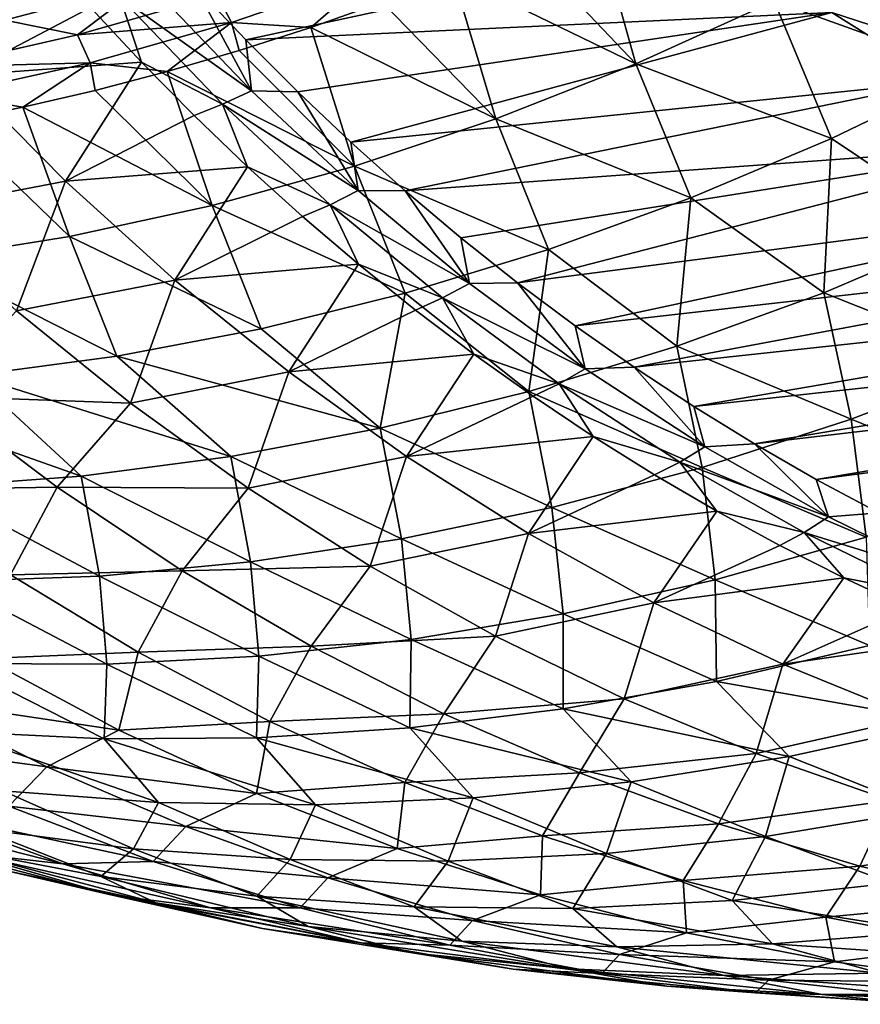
# Model space of a CAD drawing. Header units: metres. Extents: x -46 to 104, y -30 to 30.
# Tile 610 of 656: x 84.99 to 88.48, y -14.94 to -10.85. Entities that reach past the tile are written whole.
import ezdxf

# ---------------------------------------------------------------- set-up
doc = ezdxf.new("R2010")
doc.units = ezdxf.units.M
doc.layers.add('solid_26_000_502_XXX', color=7, linetype='CONTINUOUS')

msp = doc.modelspace()

# ---------------------------------------------------------------- linework, layer by layer
at = {"layer": 'solid_26_000_502_XXX'}
for points in [[(80.257477, -10.83981, 281.195129), (87.246086, -10.024281, 276.3685), (80.824493, -10.964354, 280.766296)], [(80.824493, -10.964354, 280.766296), (87.246086, -10.024281, 276.3685), (86.674568, -10.281649, 276.725983)], [(80.824493, -10.964354, 280.766296), (86.674568, -10.281649, 276.725983), (81.398865, -11.053946, 280.33905)], [(81.398865, -11.053946, 280.33905), (86.674568, -10.281649, 276.725983), (86.096451, -10.505717, 277.094696)], [(87.547546, -11.033268, 277.495148), (87.0812, -10.541941, 276.918152), (87.372818, -10.411702, 276.735504)], [(88.122704, -10.772085, 277.135803), (87.547546, -11.033268, 277.495148), (87.372818, -10.411702, 276.735504)], [(81.398865, -11.053946, 280.33905), (86.096451, -10.505717, 277.094696), (81.979416, -11.108403, 279.914246)], [(81.979416, -11.108403, 279.914246), (86.096451, -10.505717, 277.094696), (85.512703, -10.696095, 277.473999)], [(87.921265, -10.502653, 298.182159), (85.71524, -10.709065, 299.715698), (85.926186, -10.932795, 299.521515)], [(88.362633, -10.819774, 297.805359), (87.921265, -10.502653, 298.182159), (85.926186, -10.932795, 299.521515)], [(88.938461, -11.064713, 277.522278), (88.122704, -10.772085, 277.135803), (88.68985, -10.479208, 276.788361)], [(87.547546, -11.033268, 277.495148), (86.787788, -10.66372, 277.103699), (87.0812, -10.541941, 276.918152)], [(85.073624, -10.564408, 299.66861), (84.328194, -10.615753, 299.203033), (84.742477, -11.082176, 298.816437)], [(85.280807, -10.799083, 299.474976), (85.073624, -10.564408, 299.66861), (84.742477, -11.082176, 298.816437)], [(86.451958, -10.660637, 277.159332), (85.867622, -10.861542, 277.536987), (85.807556, -10.746275, 277.424225)], [(86.451958, -10.660637, 277.159332), (86.196304, -10.881604, 277.483154), (85.867622, -10.861542, 277.536987)], [(86.451958, -10.660637, 277.159332), (86.492767, -10.776964, 277.292053), (86.196304, -10.881604, 277.483154)], [(86.965698, -11.26216, 277.86557), (86.492767, -10.776964, 277.292053), (86.787788, -10.66372, 277.103699)], [(87.547546, -11.033268, 277.495148), (86.965698, -11.26216, 277.86557), (86.787788, -10.66372, 277.103699)], [(81.979416, -11.108403, 279.914246), (85.512703, -10.696095, 277.473999), (82.56498, -11.127618, 279.492737)], [(82.56498, -11.127618, 279.492737), (85.512703, -10.696095, 277.473999), (84.925217, -10.852174, 277.86264)], [(85.227287, -10.912931, 277.805664), (84.925217, -10.852174, 277.86264), (85.512703, -10.696095, 277.473999)], [(85.807556, -10.746275, 277.424225), (85.227287, -10.912931, 277.805664), (85.512703, -10.696095, 277.473999)], [(85.950378, -11.144869, 299.292664), (85.526779, -10.701483, 299.681396), (85.402939, -10.755027, 299.581177)], [(85.71524, -10.709065, 299.715698), (85.526779, -10.701483, 299.681396), (85.950378, -11.144869, 299.292664)], [(85.926186, -10.932795, 299.521515), (85.71524, -10.709065, 299.715698), (85.950378, -11.144869, 299.292664)], [(88.845474, -10.976807, 297.423431), (88.395088, -10.691538, 297.800446), (88.362633, -10.819774, 297.805359)], [(88.867516, -10.847036, 297.41272), (88.395088, -10.691538, 297.800446), (88.845474, -10.976807, 297.423431)], [(85.867622, -10.861542, 277.536987), (85.227287, -10.912931, 277.805664), (85.807556, -10.746275, 277.424225)], [(85.402939, -10.755027, 299.581177), (85.280807, -10.799083, 299.474976), (85.49337, -11.02679, 299.27887)], [(85.830116, -11.201023, 299.189362), (85.402939, -10.755027, 299.581177), (85.49337, -11.02679, 299.27887)], [(85.950378, -11.144869, 299.292664), (85.402939, -10.755027, 299.581177), (85.830116, -11.201023, 299.189362)], [(85.49337, -11.02679, 299.27887), (85.280807, -10.799083, 299.474976), (84.742477, -11.082176, 298.816437)], [(86.965698, -11.26216, 277.86557), (86.196304, -10.881604, 277.483154), (86.492767, -10.776964, 277.292053)], [(88.360886, -11.343623, 277.879883), (87.547546, -11.033268, 277.495148), (88.122704, -10.772085, 277.135803)], [(88.938461, -11.064713, 277.522278), (88.360886, -11.343623, 277.879883), (88.122704, -10.772085, 277.135803)], [(88.362633, -10.819774, 297.805359), (85.926186, -10.932795, 299.521515), (86.142311, -11.149426, 299.325043)], [(88.362633, -10.819774, 297.805359), (86.142311, -11.149426, 299.325043), (86.363426, -11.358782, 299.126404)], [(88.819572, -11.107097, 297.423279), (88.362633, -10.819774, 297.805359), (86.363426, -11.358782, 299.126404)], [(88.845474, -10.976807, 297.423431), (88.362633, -10.819774, 297.805359), (88.819572, -11.107097, 297.423279)], [(85.227287, -10.912931, 277.805664), (84.644104, -11.04601, 278.19574), (84.925217, -10.852174, 277.86264)], [(85.867622, -10.861542, 277.536987), (85.278976, -11.028499, 277.924347), (85.227287, -10.912931, 277.805664)], [(85.867622, -10.861542, 277.536987), (85.599808, -11.064816, 277.872925), (85.278976, -11.028499, 277.924347)], [(85.867622, -10.861542, 277.536987), (85.89859, -10.977574, 277.676788), (85.599808, -11.064816, 277.872925)], [(85.867622, -10.861542, 277.536987), (86.196304, -10.881604, 277.483154), (85.89859, -10.977574, 277.676788)], [(86.378487, -11.458236, 278.246216), (85.89859, -10.977574, 277.676788), (86.196304, -10.881604, 277.483154)], [(86.965698, -11.26216, 277.86557), (86.378487, -11.458236, 278.246216), (86.196304, -10.881604, 277.483154)], [(85.278976, -11.028499, 277.924347), (84.644104, -11.04601, 278.19574), (85.227287, -10.912931, 277.805664)], [(86.142311, -11.149426, 299.325043), (85.926186, -10.932795, 299.521515), (85.950378, -11.144869, 299.292664)], [(86.378487, -11.458236, 278.246216), (85.599808, -11.064816, 277.872925), (85.89859, -10.977574, 277.676788)], [(85.278976, -11.028499, 277.924347), (84.687431, -11.161106, 278.320496), (84.644104, -11.04601, 278.19574)], [(85.278976, -11.028499, 277.924347), (84.999763, -11.212908, 278.272095), (84.687431, -11.161106, 278.320496)], [(85.49337, -11.02679, 299.27887), (84.742477, -11.082176, 298.816437), (85.177345, -11.52123, 298.420471)], [(85.278976, -11.028499, 277.924347), (85.300133, -11.143277, 278.071411), (84.999763, -11.212908, 278.272095)], [(85.711174, -11.247389, 299.080444), (85.49337, -11.02679, 299.27887), (85.177345, -11.52123, 298.420471)], [(85.278976, -11.028499, 277.924347), (85.599808, -11.064816, 277.872925), (85.300133, -11.143277, 278.071411)], [(85.830116, -11.201023, 299.189362), (85.49337, -11.02679, 299.27887), (85.711174, -11.247389, 299.080444)], [(87.776001, -11.590528, 278.248962), (86.965698, -11.26216, 277.86557), (87.547546, -11.033268, 277.495148)], [(88.360886, -11.343623, 277.879883), (87.776001, -11.590528, 278.248962), (87.547546, -11.033268, 277.495148)], [(85.177345, -11.52123, 298.420471), (84.742477, -11.082176, 298.816437), (84.518303, -11.647192, 297.84079)], [(85.78727, -11.621047, 278.63623), (85.300133, -11.143277, 278.071411), (85.599808, -11.064816, 277.872925)], [(86.378487, -11.458236, 278.246216), (85.78727, -11.621047, 278.63623), (85.599808, -11.064816, 277.872925)], [(88.932892, -11.727416, 278.439423), (88.360886, -11.343623, 277.879883), (88.938461, -11.064713, 277.522278)], [(88.819572, -11.107097, 297.423279), (86.363426, -11.358782, 299.126404), (86.589523, -11.560854, 298.925659)], [(89.290878, -11.363861, 297.036896), (88.819572, -11.107097, 297.423279), (86.589523, -11.560854, 298.925659)], [(84.687431, -11.161106, 278.320496), (84.999763, -11.212908, 278.272095), (84.698883, -11.273664, 278.474915)], [(85.78727, -11.621047, 278.63623), (84.999763, -11.212908, 278.272095), (85.300133, -11.143277, 278.071411)], [(86.394127, -11.559803, 298.895081), (85.950378, -11.144869, 299.292664), (85.830116, -11.201023, 299.189362)], [(86.142311, -11.149426, 299.325043), (85.950378, -11.144869, 299.292664), (86.394127, -11.559803, 298.895081)], [(86.363426, -11.358782, 299.126404), (86.142311, -11.149426, 299.325043), (86.394127, -11.559803, 298.895081)], [(85.830116, -11.201023, 299.189362), (85.711174, -11.247389, 299.080444), (85.93409, -11.460744, 298.879761)], [(86.277611, -11.618292, 298.788635), (85.830116, -11.201023, 299.189362), (85.93409, -11.460744, 298.879761)], [(86.394127, -11.559803, 298.895081), (85.830116, -11.201023, 299.189362), (86.277611, -11.618292, 298.788635)], [(85.19339, -11.750218, 279.034698), (84.698883, -11.273664, 278.474915), (84.999763, -11.212908, 278.272095)], [(85.78727, -11.621047, 278.63623), (85.19339, -11.750218, 279.034698), (84.999763, -11.212908, 278.272095)], [(85.93409, -11.460744, 298.879761), (85.711174, -11.247389, 299.080444), (85.177345, -11.52123, 298.420471)], [(85.19339, -11.750218, 279.034698), (84.598221, -11.845456, 279.440704), (84.698883, -11.273664, 278.474915)], [(87.18512, -11.804874, 278.628662), (86.378487, -11.458236, 278.246216), (86.965698, -11.26216, 277.86557)], [(87.776001, -11.590528, 278.248962), (87.18512, -11.804874, 278.628662), (86.965698, -11.26216, 277.86557)], [(86.589523, -11.560854, 298.925659), (86.363426, -11.358782, 299.126404), (86.394127, -11.559803, 298.895081)], [(89.290878, -11.363861, 297.036896), (86.589523, -11.560854, 298.925659), (86.820442, -11.755476, 298.722931)], [(89.290878, -11.363861, 297.036896), (86.820442, -11.755476, 298.722931), (87.056137, -11.942615, 298.51825)], [(89.775307, -11.589385, 296.647278), (89.290878, -11.363861, 297.036896), (87.056137, -11.942615, 298.51825)], [(88.328926, -11.983985, 278.820221), (87.776001, -11.590528, 278.248962), (88.360886, -11.343623, 277.879883)], [(88.932892, -11.727416, 278.439423), (88.328926, -11.983985, 278.820221), (88.360886, -11.343623, 277.879883)], [(85.93409, -11.460744, 298.879761), (85.177345, -11.52123, 298.420471), (85.631767, -11.931886, 298.016113)], [(86.16198, -11.666724, 298.676941), (85.93409, -11.460744, 298.879761), (85.631767, -11.931886, 298.016113)], [(86.589561, -11.986182, 279.018158), (85.78727, -11.621047, 278.63623), (86.378487, -11.458236, 278.246216)], [(86.277611, -11.618292, 298.788635), (85.93409, -11.460744, 298.879761), (86.16198, -11.666724, 298.676941)], [(87.18512, -11.804874, 278.628662), (86.589561, -11.986182, 279.018158), (86.378487, -11.458236, 278.246216)], [(85.177345, -11.52123, 298.420471), (84.518303, -11.647192, 297.84079), (84.973312, -12.059444, 297.435699)], [(85.631767, -11.931886, 298.016113), (85.177345, -11.52123, 298.420471), (84.973312, -12.059444, 297.435699)], [(86.856941, -11.945269, 298.489624), (86.394127, -11.559803, 298.895081), (86.277611, -11.618292, 298.788635)], [(86.589523, -11.560854, 298.925659), (86.394127, -11.559803, 298.895081), (86.856941, -11.945269, 298.489624)], [(86.820442, -11.755476, 298.722931), (86.589523, -11.560854, 298.925659), (86.856941, -11.945269, 298.489624)], [(86.277611, -11.618292, 298.788635), (86.16198, -11.666724, 298.676941), (86.394707, -11.865202, 298.472168)], [(86.744308, -12.005808, 298.380035), (86.277611, -11.618292, 298.788635), (86.394707, -11.865202, 298.472168)], [(86.856941, -11.945269, 298.489624), (86.277611, -11.618292, 298.788635), (86.744308, -12.005808, 298.380035)], [(89.775307, -11.589385, 296.647278), (87.056137, -11.942615, 298.51825), (87.296127, -12.12189, 298.312042)], [(87.71862, -12.206456, 279.212219), (87.18512, -11.804874, 278.628662), (87.776001, -11.590528, 278.248962)], [(90.271568, -11.783073, 296.255432), (89.775307, -11.589385, 296.647278), (87.296127, -12.12189, 298.312042)], [(88.328926, -11.983985, 278.820221), (87.71862, -12.206456, 279.212219), (87.776001, -11.590528, 278.248962)], [(85.990669, -12.134043, 279.416565), (85.19339, -11.750218, 279.034698), (85.78727, -11.621047, 278.63623)], [(86.589561, -11.986182, 279.018158), (85.990669, -12.134043, 279.416565), (85.78727, -11.621047, 278.63623)], [(86.394707, -11.865202, 298.472168), (86.16198, -11.666724, 298.676941), (85.631767, -11.931886, 298.016113)], [(89.056831, -12.273489, 279.30188), (88.328926, -11.983985, 278.820221), (88.932892, -11.727416, 278.439423)], [(85.389778, -12.248126, 279.822968), (84.598221, -11.845456, 279.440704), (85.19339, -11.750218, 279.034698)], [(85.990669, -12.134043, 279.416565), (85.389778, -12.248126, 279.822968), (85.19339, -11.750218, 279.034698)], [(87.056137, -11.942615, 298.51825), (86.820442, -11.755476, 298.722931), (86.856941, -11.945269, 298.489624)], [(90.271568, -11.783073, 296.255432), (87.296127, -12.12189, 298.312042), (87.540443, -12.293326, 298.104279)], [(90.778343, -11.944412, 295.862396), (90.271568, -11.783073, 296.255432), (87.540443, -12.293326, 298.104279)], [(87.103386, -12.394318, 279.614441), (86.589561, -11.986182, 279.018158), (87.18512, -11.804874, 278.628662)], [(87.71862, -12.206456, 279.212219), (87.103386, -12.394318, 279.614441), (87.18512, -11.804874, 278.628662)], [(85.389778, -12.248126, 279.822968), (84.788231, -12.328176, 280.236511), (84.598221, -11.845456, 279.440704)], [(86.394707, -11.865202, 298.472168), (85.631767, -11.931886, 298.016113), (86.104698, -12.313185, 297.604279)], [(86.632118, -12.056055, 298.265533), (86.394707, -11.865202, 298.472168), (86.104698, -12.313185, 297.604279)], [(86.744308, -12.005808, 298.380035), (86.394707, -11.865202, 298.472168), (86.632118, -12.056055, 298.265533)], [(85.631767, -11.931886, 298.016113), (84.973312, -12.059444, 297.435699), (85.446548, -12.442857, 297.023254)], [(86.104698, -12.313185, 297.604279), (85.631767, -11.931886, 298.016113), (85.446548, -12.442857, 297.023254)], [(87.337692, -12.300319, 298.077362), (86.856941, -11.945269, 298.489624), (86.744308, -12.005808, 298.380035)], [(87.056137, -11.942615, 298.51825), (86.856941, -11.945269, 298.489624), (87.337692, -12.300319, 298.077362)], [(87.296127, -12.12189, 298.312042), (87.056137, -11.942615, 298.51825), (87.337692, -12.300319, 298.077362)], [(90.778343, -11.944412, 295.862396), (87.540443, -12.293326, 298.104279), (87.788864, -12.45678, 297.895142)], [(91.294304, -12.072973, 295.469177), (90.778343, -11.944412, 295.862396), (87.788864, -12.45678, 297.895142)], [(86.484642, -12.547135, 280.026062), (85.990669, -12.134043, 279.416565), (86.589561, -11.986182, 279.018158)], [(87.103386, -12.394318, 279.614441), (86.484642, -12.547135, 280.026062), (86.589561, -11.986182, 279.018158)], [(88.442589, -12.50924, 279.694061), (87.71862, -12.206456, 279.212219), (88.328926, -11.983985, 278.820221)], [(89.056831, -12.273489, 279.30188), (88.442589, -12.50924, 279.694061), (88.328926, -11.983985, 278.820221)], [(86.744308, -12.005808, 298.380035), (86.632118, -12.056055, 298.265533), (86.874069, -12.239165, 298.05719)], [(87.229057, -12.362617, 297.964569), (86.744308, -12.005808, 298.380035), (86.874069, -12.239165, 298.05719)], [(87.337692, -12.300319, 298.077362), (86.744308, -12.005808, 298.380035), (87.229057, -12.362617, 297.964569)], [(85.446548, -12.442857, 297.023254), (84.973312, -12.059444, 297.435699), (84.639267, -12.41391, 296.562561)], [(86.874069, -12.239165, 298.05719), (86.632118, -12.056055, 298.265533), (86.104698, -12.313185, 297.604279)], [(91.294304, -12.072973, 295.469177), (87.788864, -12.45678, 297.895142), (88.041389, -12.612253, 297.684631)], [(91.818069, -12.168416, 295.076904), (91.294304, -12.072973, 295.469177), (88.041389, -12.612253, 297.684631)], [(86.484642, -12.547135, 280.026062), (85.389778, -12.248126, 279.822968), (85.990669, -12.134043, 279.416565)], [(87.540443, -12.293326, 298.104279), (87.296127, -12.12189, 298.312042), (87.337692, -12.300319, 298.077362)], [(91.818069, -12.168416, 295.076904), (88.041389, -12.612253, 297.684631), (88.297821, -12.759605, 297.4729)], [(92.348251, -12.230488, 294.686523), (91.818069, -12.168416, 295.076904), (88.297821, -12.759605, 297.4729)], [(87.822937, -12.710426, 280.096863), (87.103386, -12.394318, 279.614441), (87.71862, -12.206456, 279.212219)], [(88.442589, -12.50924, 279.694061), (87.822937, -12.710426, 280.096863), (87.71862, -12.206456, 279.212219)], [(92.348251, -12.230488, 294.686523), (88.297821, -12.759605, 297.4729), (88.558136, -12.898827, 297.26001)], [(85.863808, -12.664557, 280.446045), (84.788231, -12.328176, 280.236511), (85.389778, -12.248126, 279.822968)], [(86.484642, -12.547135, 280.026062), (85.863808, -12.664557, 280.446045), (85.389778, -12.248126, 279.822968)], [(86.874069, -12.239165, 298.05719), (86.104698, -12.313185, 297.604279), (86.595016, -12.664234, 297.185944)], [(87.120422, -12.414419, 297.847229), (86.874069, -12.239165, 298.05719), (86.595016, -12.664234, 297.185944)], [(87.229057, -12.362617, 297.964569), (86.874069, -12.239165, 298.05719), (87.120422, -12.414419, 297.847229)], [(89.129303, -12.78808, 280.220337), (88.442589, -12.50924, 279.694061), (89.056831, -12.273489, 279.30188)], [(86.104698, -12.313185, 297.604279), (85.446548, -12.442857, 297.023254), (85.936943, -12.796568, 296.60434)], [(86.595016, -12.664234, 297.185944), (86.104698, -12.313185, 297.604279), (85.936943, -12.796568, 296.60434)], [(87.835182, -12.624082, 297.65921), (87.337692, -12.300319, 298.077362), (87.229057, -12.362617, 297.964569)], [(87.540443, -12.293326, 298.104279), (87.337692, -12.300319, 298.077362), (87.835182, -12.624082, 297.65921)], [(87.788864, -12.45678, 297.895142), (87.540443, -12.293326, 298.104279), (87.835182, -12.624082, 297.65921)], [(85.242332, -12.746311, 280.873474), (84.187393, -12.374013, 280.656219), (84.788231, -12.328176, 280.236511)], [(85.863808, -12.664557, 280.446045), (85.242332, -12.746311, 280.873474), (84.788231, -12.328176, 280.236511)], [(85.242332, -12.746311, 280.873474), (84.621635, -12.792211, 281.307312), (84.187393, -12.374013, 280.656219)], [(87.199295, -12.876591, 280.509338), (86.484642, -12.547135, 280.026062), (87.103386, -12.394318, 279.614441)], [(87.822937, -12.710426, 280.096863), (87.199295, -12.876591, 280.509338), (87.103386, -12.394318, 279.614441)], [(87.229057, -12.362617, 297.964569), (87.120422, -12.414419, 297.847229), (87.37101, -12.581711, 297.635773)], [(87.730675, -12.68784, 297.543213), (87.229057, -12.362617, 297.964569), (87.37101, -12.581711, 297.635773)], [(87.835182, -12.624082, 297.65921), (87.229057, -12.362617, 297.964569), (87.730675, -12.68784, 297.543213)], [(85.141846, -12.792497, 296.130096), (84.639267, -12.41391, 296.562561), (84.432053, -12.803416, 295.577148)], [(85.446548, -12.442857, 297.023254), (84.639267, -12.41391, 296.562561), (85.141846, -12.792497, 296.130096)], [(87.37101, -12.581711, 297.635773), (87.120422, -12.414419, 297.847229), (86.595016, -12.664234, 297.185944)], [(85.936943, -12.796568, 296.60434), (85.446548, -12.442857, 297.023254), (85.141846, -12.792497, 296.130096)], [(88.041389, -12.612253, 297.684631), (87.788864, -12.45678, 297.895142), (87.835182, -12.624082, 297.65921)], [(88.505539, -13.000163, 280.623962), (87.822937, -12.710426, 280.096863), (88.442589, -12.50924, 279.694061)], [(89.129303, -12.78808, 280.220337), (88.505539, -13.000163, 280.623962), (88.442589, -12.50924, 279.694061)], [(86.573074, -13.007353, 280.930573), (85.863808, -12.664557, 280.446045), (86.484642, -12.547135, 280.026062)], [(87.199295, -12.876591, 280.509338), (86.573074, -13.007353, 280.930573), (86.484642, -12.547135, 280.026062)], [(87.37101, -12.581711, 297.635773), (86.595016, -12.664234, 297.185944), (87.101578, -12.984213, 296.762085)], [(87.625687, -12.740934, 297.423004), (87.37101, -12.581711, 297.635773), (87.101578, -12.984213, 296.762085)], [(87.730675, -12.68784, 297.543213), (87.37101, -12.581711, 297.635773), (87.625687, -12.740934, 297.423004)], [(88.348213, -12.915764, 297.236267), (87.835182, -12.624082, 297.65921), (87.730675, -12.68784, 297.543213)], [(88.041389, -12.612253, 297.684631), (87.835182, -12.624082, 297.65921), (88.348213, -12.915764, 297.236267)], [(88.297821, -12.759605, 297.4729), (88.041389, -12.612253, 297.684631), (88.348213, -12.915764, 297.236267)], [(85.945702, -13.102416, 281.359619), (85.242332, -12.746311, 280.873474), (85.863808, -12.664557, 280.446045)], [(86.573074, -13.007353, 280.930573), (85.945702, -13.102416, 281.359619), (85.863808, -12.664557, 280.446045)], [(86.595016, -12.664234, 297.185944), (85.936943, -12.796568, 296.60434), (86.44339, -13.11978, 296.179932)], [(87.101578, -12.984213, 296.762085), (86.595016, -12.664234, 297.185944), (86.44339, -13.11978, 296.179932)], [(87.877388, -13.17719, 281.037567), (87.199295, -12.876591, 280.509338), (87.822937, -12.710426, 280.096863)], [(87.730675, -12.68784, 297.543213), (87.625687, -12.740934, 297.423004), (87.884293, -12.891994, 297.209015)], [(88.247917, -12.980679, 297.117035), (87.730675, -12.68784, 297.543213), (87.884293, -12.891994, 297.209015)], [(88.348213, -12.915764, 297.236267), (87.730675, -12.68784, 297.543213), (88.247917, -12.980679, 297.117035)], [(88.505539, -13.000163, 280.623962), (87.877388, -13.17719, 281.037567), (87.822937, -12.710426, 280.096863)], [(85.318619, -13.161564, 281.795441), (84.621635, -12.792211, 281.307312), (85.242332, -12.746311, 280.873474)], [(85.945702, -13.102416, 281.359619), (85.318619, -13.161564, 281.795441), (85.242332, -12.746311, 280.873474)], [(87.884293, -12.891994, 297.209015), (87.625687, -12.740934, 297.423004), (87.101578, -12.984213, 296.762085)], [(88.558136, -12.898827, 297.26001), (88.297821, -12.759605, 297.4729), (88.348213, -12.915764, 297.236267)], [(85.141846, -12.792497, 296.130096), (84.432053, -12.803416, 295.577148), (84.947777, -13.156258, 295.14035)], [(85.318619, -13.161564, 281.795441), (84.693237, -13.184661, 282.237091), (84.621635, -12.792211, 281.307312)], [(85.661827, -13.139123, 295.691467), (85.141846, -12.792497, 296.130096), (84.947777, -13.156258, 295.14035)], [(85.936943, -12.796568, 296.60434), (85.141846, -12.792497, 296.130096), (85.661827, -13.139123, 295.691467)], [(86.44339, -13.11978, 296.179932), (85.936943, -12.796568, 296.60434), (85.661827, -13.139123, 295.691467)], [(87.246277, -13.318763, 281.460205), (86.573074, -13.007353, 280.930573), (87.199295, -12.876591, 280.509338)], [(87.877388, -13.17719, 281.037567), (87.246277, -13.318763, 281.460205), (87.199295, -12.876591, 280.509338)], [(87.884293, -12.891994, 297.209015), (87.101578, -12.984213, 296.762085), (87.623207, -13.272372, 296.333679)], [(88.146675, -13.034794, 296.993958), (87.884293, -12.891994, 297.209015), (87.623207, -13.272372, 296.333679)], [(88.247917, -12.980679, 297.117035), (87.884293, -12.891994, 297.209015), (88.146675, -13.034794, 296.993958)], [(88.875504, -13.174649, 296.80954), (88.348213, -12.915764, 297.236267), (88.247917, -12.980679, 297.117035)], [(88.558136, -12.898827, 297.26001), (88.348213, -12.915764, 297.236267), (88.875504, -13.174649, 296.80954)], [(86.613617, -13.424562, 281.8909), (85.945702, -13.102416, 281.359619), (86.573074, -13.007353, 280.930573)], [(87.101578, -12.984213, 296.762085), (86.44339, -13.11978, 296.179932), (86.96476, -13.411765, 295.750977)], [(87.246277, -13.318763, 281.460205), (86.613617, -13.424562, 281.8909), (86.573074, -13.007353, 280.930573)], [(87.623207, -13.272372, 296.333679), (87.101578, -12.984213, 296.762085), (86.96476, -13.411765, 295.750977)], [(88.519051, -13.449441, 281.6073), (87.877388, -13.17719, 281.037567), (88.505539, -13.000163, 280.623962)], [(88.247917, -12.980679, 297.117035), (88.146675, -13.034794, 296.993958), (88.412659, -13.169249, 296.777954)], [(88.779526, -13.240411, 296.687073), (88.247917, -12.980679, 297.117035), (88.412659, -13.169249, 296.777954)], [(88.875504, -13.174649, 296.80954), (88.247917, -12.980679, 297.117035), (88.779526, -13.240411, 296.687073)], [(88.412659, -13.169249, 296.777954), (88.146675, -13.034794, 296.993958), (87.623207, -13.272372, 296.333679)], [(85.980843, -13.494348, 282.328735), (85.318619, -13.161564, 281.795441), (85.945702, -13.102416, 281.359619)], [(86.44339, -13.11978, 296.179932), (85.661827, -13.139123, 295.691467), (86.197998, -13.452978, 295.247681)], [(86.613617, -13.424562, 281.8909), (85.980843, -13.494348, 282.328735), (85.945702, -13.102416, 281.359619)], [(86.96476, -13.411765, 295.750977), (86.44339, -13.11978, 296.179932), (86.197998, -13.452978, 295.247681)], [(85.34938, -13.527964, 282.772705), (84.693237, -13.184661, 282.237091), (85.318619, -13.161564, 281.795441)], [(85.47966, -13.477101, 294.698242), (84.947777, -13.156258, 295.14035), (84.841225, -13.503615, 294.078461)], [(85.661827, -13.139123, 295.691467), (84.947777, -13.156258, 295.14035), (85.47966, -13.477101, 294.698242)], [(85.980843, -13.494348, 282.328735), (85.34938, -13.527964, 282.772705), (85.318619, -13.161564, 281.795441)], [(86.197998, -13.452978, 295.247681), (85.661827, -13.139123, 295.691467), (85.47966, -13.477101, 294.698242)], [(88.412659, -13.169249, 296.777954), (87.623207, -13.272372, 296.333679), (88.158676, -13.52804, 295.901764)], [(88.682091, -13.295273, 296.561127), (88.412659, -13.169249, 296.777954), (88.158676, -13.52804, 295.901764)], [(88.779526, -13.240411, 296.687073), (88.412659, -13.169249, 296.777954), (88.682091, -13.295273, 296.561127)], [(85.34938, -13.527964, 282.772705), (84.720657, -13.525332, 283.221771), (84.693237, -13.184661, 282.237091)], [(87.883537, -13.599437, 282.031403), (87.246277, -13.318763, 281.460205), (87.877388, -13.17719, 281.037567)], [(88.519051, -13.449441, 281.6073), (87.883537, -13.599437, 282.031403), (87.877388, -13.17719, 281.037567)], [(87.623207, -13.272372, 296.333679), (86.96476, -13.411765, 295.750977), (87.49987, -13.671867, 295.31842)], [(88.158676, -13.52804, 295.901764), (87.623207, -13.272372, 296.333679), (87.49987, -13.671867, 295.31842)], [(88.954803, -13.412791, 296.343628), (88.682091, -13.295273, 296.561127), (88.158676, -13.52804, 295.901764)], [(87.246178, -13.713551, 282.463837), (86.613617, -13.424562, 281.8909), (87.246277, -13.318763, 281.460205)], [(87.883537, -13.599437, 282.031403), (87.246178, -13.713551, 282.463837), (87.246277, -13.318763, 281.460205)], [(86.96476, -13.411765, 295.750977), (86.197998, -13.452978, 295.247681), (86.749107, -13.73333, 294.799774)], [(87.49987, -13.671867, 295.31842), (86.96476, -13.411765, 295.750977), (86.749107, -13.73333, 294.799774)], [(88.954803, -13.412791, 296.343628), (88.158676, -13.52804, 295.901764), (88.706734, -13.750616, 295.467316)], [(86.197998, -13.452978, 295.247681), (85.47966, -13.477101, 294.698242), (86.026482, -13.765223, 294.251892)], [(86.608406, -13.791525, 282.903625), (85.980843, -13.494348, 282.328735), (86.613617, -13.424562, 281.8909)], [(86.749107, -13.73333, 294.799774), (86.197998, -13.452978, 295.247681), (86.026482, -13.765223, 294.251892)], [(87.246178, -13.713551, 282.463837), (86.608406, -13.791525, 282.903625), (86.613617, -13.424562, 281.8909)], [(88.840294, -13.768165, 282.405518), (87.883537, -13.599437, 282.031403), (88.519051, -13.449441, 281.6073)], [(85.47966, -13.477101, 294.698242), (84.841225, -13.503615, 294.078461), (85.398857, -13.80154, 293.622467)], [(85.971649, -13.833185, 283.349762), (85.34938, -13.527964, 282.772705), (85.980843, -13.494348, 282.328735)], [(86.026482, -13.765223, 294.251892), (85.47966, -13.477101, 294.698242), (85.398857, -13.80154, 293.622467)], [(86.608406, -13.791525, 282.903625), (85.971649, -13.833185, 283.349762), (85.980843, -13.494348, 282.328735)], [(85.398857, -13.80154, 293.622467), (84.841225, -13.503615, 294.078461), (84.534485, -13.672755, 293.183441)], [(85.337334, -13.838439, 283.80127), (84.706886, -13.807274, 284.257141), (84.720657, -13.525332, 283.221771)], [(85.337334, -13.838439, 283.80127), (84.720657, -13.525332, 283.221771), (85.34938, -13.527964, 282.772705)], [(85.971649, -13.833185, 283.349762), (85.337334, -13.838439, 283.80127), (85.34938, -13.527964, 282.772705)], [(88.158676, -13.52804, 295.901764), (87.49987, -13.671867, 295.31842), (88.047516, -13.899501, 294.883301)], [(88.706734, -13.750616, 295.467316), (88.158676, -13.52804, 295.901764), (88.047516, -13.899501, 294.883301)], [(88.184891, -13.911142, 282.845184), (87.246178, -13.713551, 282.463837), (87.883537, -13.599437, 282.031403)], [(88.840294, -13.768165, 282.405518), (88.184891, -13.911142, 282.845184), (87.883537, -13.599437, 282.031403)], [(85.09922, -13.954798, 292.725494), (84.534485, -13.672755, 293.183441), (84.353867, -13.853094, 292.187592)], [(85.398857, -13.80154, 293.622467), (84.534485, -13.672755, 293.183441), (85.09922, -13.954798, 292.725494)], [(87.49987, -13.671867, 295.31842), (86.749107, -13.73333, 294.799774), (87.313866, -13.979521, 294.348816)], [(88.047516, -13.899501, 294.883301), (87.49987, -13.671867, 295.31842), (87.313866, -13.979521, 294.348816)], [(86.749107, -13.73333, 294.799774), (86.026482, -13.765223, 294.251892), (86.587029, -14.019971, 293.802246)], [(87.313866, -13.979521, 294.348816), (86.749107, -13.73333, 294.799774), (86.587029, -14.019971, 293.802246)], [(87.528023, -14.016262, 283.293304), (86.608406, -13.791525, 282.903625), (87.246178, -13.713551, 282.463837)], [(88.184891, -13.911142, 282.845184), (87.528023, -14.016262, 283.293304), (87.246178, -13.713551, 282.463837)], [(86.026482, -13.765223, 294.251892), (85.398857, -13.80154, 293.622467), (85.970757, -14.065099, 293.163025)], [(86.587029, -14.019971, 293.802246), (86.026482, -13.765223, 294.251892), (85.970757, -14.065099, 293.163025)], [(88.706734, -13.750616, 295.467316), (88.047516, -13.899501, 294.883301), (88.606468, -14.094151, 294.446533)], [(88.747482, -14.134533, 283.496307), (88.184891, -13.911142, 282.845184), (88.840294, -13.768165, 282.405518)], [(85.564079, -14.102446, 284.677582), (84.706886, -13.807274, 284.257141), (85.337334, -13.838439, 283.80127)], [(85.564079, -14.102446, 284.677582), (84.916756, -14.054559, 285.148773), (84.706886, -13.807274, 284.257141)], [(85.970757, -14.065099, 293.163025), (85.398857, -13.80154, 293.622467), (85.09922, -13.954798, 292.725494)], [(86.871246, -14.083275, 283.748779), (85.971649, -13.833185, 283.349762), (86.608406, -13.791525, 282.903625)], [(87.528023, -14.016262, 283.293304), (86.871246, -14.083275, 283.748779), (86.608406, -13.791525, 282.903625)], [(85.09922, -13.954798, 292.725494), (84.353867, -13.853094, 292.187592), (84.940933, -14.118073, 291.717041)], [(86.21608, -14.112025, 284.210571), (85.337334, -13.838439, 283.80127), (85.971649, -13.833185, 283.349762)], [(86.21608, -14.112025, 284.210571), (85.564079, -14.102446, 284.677582), (85.337334, -13.838439, 283.80127)], [(86.871246, -14.083275, 283.748779), (86.21608, -14.112025, 284.210571), (85.971649, -13.833185, 283.349762)], [(88.047516, -13.899501, 294.883301), (87.313866, -13.979521, 294.348816), (87.890945, -14.190976, 293.895844)], [(88.606468, -14.094151, 294.446533), (88.047516, -13.899501, 294.883301), (87.890945, -14.190976, 293.895844)], [(88.087006, -14.243339, 283.946259), (87.528023, -14.016262, 283.293304), (88.184891, -13.911142, 282.845184)], [(88.747482, -14.134533, 283.496307), (88.087006, -14.243339, 283.946259), (88.184891, -13.911142, 282.845184)], [(85.677483, -14.202523, 292.264587), (85.09922, -13.954798, 292.725494), (84.940933, -14.118073, 291.717041)], [(85.970757, -14.065099, 293.163025), (85.09922, -13.954798, 292.725494), (85.677483, -14.202523, 292.264587)], [(87.313866, -13.979521, 294.348816), (86.587029, -14.019971, 293.802246), (87.160019, -14.240771, 293.350372)], [(87.890945, -14.190976, 293.895844), (87.313866, -13.979521, 294.348816), (87.160019, -14.240771, 293.350372)], [(86.587029, -14.019971, 293.802246), (85.970757, -14.065099, 293.163025), (86.555611, -14.293685, 292.701141)], [(87.160019, -14.240771, 293.350372), (86.587029, -14.019971, 293.802246), (86.555611, -14.293685, 292.701141)], [(87.426498, -14.313854, 284.403717), (86.871246, -14.083275, 283.748779), (87.528023, -14.016262, 283.293304)], [(88.087006, -14.243339, 283.946259), (87.426498, -14.313854, 284.403717), (87.528023, -14.016262, 283.293304)], [(85.460136, -14.294462, 285.810364), (84.814857, -14.211069, 286.286987), (84.916756, -14.054559, 285.148773)], [(85.460136, -14.294462, 285.810364), (84.916756, -14.054559, 285.148773), (85.564079, -14.102446, 284.677582)], [(86.555611, -14.293685, 292.701141), (85.970757, -14.065099, 293.163025), (85.677483, -14.202523, 292.264587)], [(85.165848, -14.356709, 290.414001), (84.151222, -14.099648, 290.087677), (84.755775, -14.311688, 289.61499)], [(85.165848, -14.356709, 290.414001), (84.562721, -14.137493, 290.887085), (84.151222, -14.099648, 290.087677)], [(86.111519, -14.339446, 285.336853), (85.460136, -14.294462, 285.810364), (85.564079, -14.102446, 284.677582)], [(86.111519, -14.339446, 285.336853), (85.564079, -14.102446, 284.677582), (86.21608, -14.112025, 284.210571)], [(86.767487, -14.345916, 284.867615), (86.111519, -14.339446, 285.336853), (86.21608, -14.112025, 284.210571)], [(86.767487, -14.345916, 284.867615), (86.21608, -14.112025, 284.210571), (86.871246, -14.083275, 283.748779)], [(87.426498, -14.313854, 284.403717), (86.767487, -14.345916, 284.867615), (86.871246, -14.083275, 283.748779)], [(88.606468, -14.094151, 294.446533), (87.890945, -14.190976, 293.895844), (88.479004, -14.367203, 293.441895)], [(89.175468, -14.255383, 294.009125), (88.606468, -14.094151, 294.446533), (88.479004, -14.367203, 293.441895)], [(85.54113, -14.347047, 291.244141), (84.940933, -14.118073, 291.717041), (84.562721, -14.137493, 290.887085)], [(85.54113, -14.347047, 291.244141), (84.562721, -14.137493, 290.887085), (85.165848, -14.356709, 290.414001)], [(85.677483, -14.202523, 292.264587), (84.940933, -14.118073, 291.717041), (85.54113, -14.347047, 291.244141)], [(88.611084, -14.437403, 284.634888), (88.087006, -14.243339, 283.946259), (88.747482, -14.134533, 283.496307)], [(87.890945, -14.190976, 293.895844), (87.160019, -14.240771, 293.350372), (87.744164, -14.427125, 292.897247)], [(88.479004, -14.367203, 293.441895), (87.890945, -14.190976, 293.895844), (87.744164, -14.427125, 292.897247)], [(85.371284, -14.487465, 289.141571), (84.312836, -14.214101, 288.847504), (84.928093, -14.385294, 288.375153)], [(85.371284, -14.487465, 289.141571), (84.755775, -14.311688, 289.61499), (84.312836, -14.214101, 288.847504)], [(85.32399, -14.409369, 286.985474), (84.683334, -14.287984, 287.466217), (84.814857, -14.211069, 286.286987)], [(85.32399, -14.409369, 286.985474), (84.814857, -14.211069, 286.286987), (85.460136, -14.294462, 285.810364)], [(86.267975, -14.415375, 291.801758), (85.677483, -14.202523, 292.264587), (85.54113, -14.347047, 291.244141)], [(86.555611, -14.293685, 292.701141), (85.677483, -14.202523, 292.264587), (86.267975, -14.415375, 291.801758)], [(87.160019, -14.240771, 293.350372), (86.555611, -14.293685, 292.701141), (87.152077, -14.486774, 292.237915)], [(87.744164, -14.427125, 292.897247), (87.160019, -14.240771, 293.350372), (87.152077, -14.486774, 292.237915)], [(87.947624, -14.509177, 285.094208), (87.426498, -14.313854, 284.403717), (88.087006, -14.243339, 283.946259)], [(88.611084, -14.437403, 284.634888), (87.947624, -14.509177, 285.094208), (88.087006, -14.243339, 283.946259)], [(89.175468, -14.255383, 294.009125), (88.479004, -14.367203, 293.441895), (89.076675, -14.507788, 292.988068)], [(85.552704, -14.519998, 287.903259), (84.683334, -14.287984, 287.466217), (85.32399, -14.409369, 286.985474)], [(85.552704, -14.519998, 287.903259), (84.928093, -14.385294, 288.375153), (84.683334, -14.287984, 287.466217)], [(85.780266, -14.539517, 289.939972), (84.755775, -14.311688, 289.61499), (85.371284, -14.487465, 289.141571)], [(85.780266, -14.539517, 289.939972), (85.165848, -14.356709, 290.414001), (84.755775, -14.311688, 289.61499)], [(85.972282, -14.492332, 286.506775), (85.32399, -14.409369, 286.985474), (85.460136, -14.294462, 285.810364)], [(85.972282, -14.492332, 286.506775), (85.460136, -14.294462, 285.810364), (86.111519, -14.339446, 285.336853)], [(87.152077, -14.486774, 292.237915), (86.555611, -14.293685, 292.701141), (86.267975, -14.415375, 291.801758)], [(87.285629, -14.542294, 285.560028), (86.767487, -14.345916, 284.867615), (87.426498, -14.313854, 284.403717)], [(87.947624, -14.509177, 285.094208), (87.285629, -14.542294, 285.560028), (87.426498, -14.313854, 284.403717)], [(86.153061, -14.539484, 290.77002), (85.54113, -14.347047, 291.244141), (85.165848, -14.356709, 290.414001)], [(86.153061, -14.539484, 290.77002), (85.165848, -14.356709, 290.414001), (85.780266, -14.539517, 289.939972)], [(86.267975, -14.415375, 291.801758), (85.54113, -14.347047, 291.244141), (86.153061, -14.539484, 290.77002)], [(86.626671, -14.536674, 286.03125), (85.972282, -14.492332, 286.506775), (86.111519, -14.339446, 285.336853)], [(86.626671, -14.536674, 286.03125), (86.111519, -14.339446, 285.336853), (86.767487, -14.345916, 284.867615)], [(87.285629, -14.542294, 285.560028), (86.626671, -14.536674, 286.03125), (86.767487, -14.345916, 284.867615)], [(85.996353, -14.626581, 288.668457), (84.928093, -14.385294, 288.375153), (85.552704, -14.519998, 287.903259)], [(85.996353, -14.626581, 288.668457), (85.371284, -14.487465, 289.141571), (84.928093, -14.385294, 288.375153)], [(88.479004, -14.367203, 293.441895), (87.744164, -14.427125, 292.897247), (88.338142, -14.57861, 292.443909)], [(89.076675, -14.507788, 292.988068), (88.479004, -14.367203, 293.441895), (88.338142, -14.57861, 292.443909)], [(86.185257, -14.61791, 287.432861), (85.32399, -14.409369, 286.985474), (85.972282, -14.492332, 286.506775)], [(86.185257, -14.61791, 287.432861), (85.552704, -14.519998, 287.903259), (85.32399, -14.409369, 286.985474)], [(86.869362, -14.592872, 291.338043), (86.267975, -14.415375, 291.801758), (86.153061, -14.539484, 290.77002)], [(87.152077, -14.486774, 292.237915), (86.267975, -14.415375, 291.801758), (86.869362, -14.592872, 291.338043)], [(87.744164, -14.427125, 292.897247), (87.152077, -14.486774, 292.237915), (87.758781, -14.643923, 291.774414)], [(88.338142, -14.57861, 292.443909), (87.744164, -14.427125, 292.897247), (87.758781, -14.643923, 291.774414)], [(88.766251, -14.638483, 285.587494), (87.947624, -14.509177, 285.094208), (88.611084, -14.437403, 284.634888)], [(86.404564, -14.685501, 289.466095), (85.371284, -14.487465, 289.141571), (85.996353, -14.626581, 288.668457)], [(86.404564, -14.685501, 289.466095), (85.780266, -14.539517, 289.939972), (85.371284, -14.487465, 289.141571)], [(86.62957, -14.72872, 288.196777), (85.552704, -14.519998, 287.903259), (86.185257, -14.61791, 287.432861)], [(86.62957, -14.72872, 288.196777), (85.996353, -14.626581, 288.668457), (85.552704, -14.519998, 287.903259)], [(86.824333, -14.67881, 286.965027), (85.972282, -14.492332, 286.506775), (86.626671, -14.536674, 286.03125)], [(86.824333, -14.67881, 286.965027), (86.185257, -14.61791, 287.432861), (85.972282, -14.492332, 286.506775)], [(87.758781, -14.643923, 291.774414), (87.152077, -14.486774, 292.237915), (86.869362, -14.592872, 291.338043)], [(88.11628, -14.689108, 286.041321), (87.285629, -14.542294, 285.560028), (87.947624, -14.509177, 285.094208)], [(88.766251, -14.638483, 285.587494), (88.11628, -14.689108, 286.041321), (87.947624, -14.509177, 285.094208)], [(89.076675, -14.507788, 292.988068), (88.338142, -14.57861, 292.443909), (88.94062, -14.694887, 291.991394)], [(86.775307, -14.694938, 290.295746), (86.153061, -14.539484, 290.77002), (85.780266, -14.539517, 289.939972)], [(86.775307, -14.694938, 290.295746), (85.780266, -14.539517, 289.939972), (86.404564, -14.685501, 289.466095)], [(86.869362, -14.592872, 291.338043), (86.153061, -14.539484, 290.77002), (86.775307, -14.694938, 290.295746)], [(87.468491, -14.70256, 286.500854), (86.626671, -14.536674, 286.03125), (87.285629, -14.542294, 285.560028)], [(87.468491, -14.70256, 286.500854), (86.824333, -14.67881, 286.965027), (86.626671, -14.536674, 286.03125)], [(88.11628, -14.689108, 286.041321), (87.468491, -14.70256, 286.500854), (87.285629, -14.542294, 285.560028)], [(87.480293, -14.734616, 290.874542), (86.869362, -14.592872, 291.338043), (86.775307, -14.694938, 290.295746)], [(87.758781, -14.643923, 291.774414), (86.869362, -14.592872, 291.338043), (87.480293, -14.734616, 290.874542)], [(88.338142, -14.57861, 292.443909), (87.758781, -14.643923, 291.774414), (88.374336, -14.764769, 291.311676)], [(88.94062, -14.694887, 291.991394), (88.338142, -14.57861, 292.443909), (88.374336, -14.764769, 291.311676)], [(87.037308, -14.794325, 288.993408), (85.996353, -14.626581, 288.668457), (86.62957, -14.72872, 288.196777)], [(87.037308, -14.794325, 288.993408), (86.404564, -14.685501, 289.466095), (85.996353, -14.626581, 288.668457)], [(87.269501, -14.793651, 287.72757), (86.185257, -14.61791, 287.432861), (86.824333, -14.67881, 286.965027)], [(87.269501, -14.793651, 287.72757), (86.62957, -14.72872, 288.196777), (86.185257, -14.61791, 287.432861)], [(88.374336, -14.764769, 291.311676), (87.758781, -14.643923, 291.774414), (87.480293, -14.734616, 290.874542)], [(89.215012, -14.764149, 286.345337), (88.11628, -14.689108, 286.041321), (88.766251, -14.638483, 285.587494)], [(87.406425, -14.813049, 289.822418), (86.404564, -14.685501, 289.466095), (87.037308, -14.794325, 288.993408)], [(87.406425, -14.813049, 289.822418), (86.775307, -14.694938, 290.295746), (86.404564, -14.685501, 289.466095)], [(87.914688, -14.821226, 287.261871), (86.824333, -14.67881, 286.965027), (87.468491, -14.70256, 286.500854)], [(87.914688, -14.821226, 287.261871), (87.269501, -14.793651, 287.72757), (86.824333, -14.67881, 286.965027)], [(87.677071, -14.865741, 288.523071), (86.62957, -14.72872, 288.196777), (87.269501, -14.793651, 287.72757)], [(87.677071, -14.865741, 288.523071), (87.037308, -14.794325, 288.993408), (86.62957, -14.72872, 288.196777)], [(87.480293, -14.734616, 290.874542), (86.775307, -14.694938, 290.295746), (87.406425, -14.813049, 289.822418)], [(88.563683, -14.811385, 286.800781), (87.468491, -14.70256, 286.500854), (88.11628, -14.689108, 286.041321)], [(88.563683, -14.811385, 286.800781), (87.914688, -14.821226, 287.261871), (87.468491, -14.70256, 286.500854)], [(89.215012, -14.764149, 286.345337), (88.563683, -14.811385, 286.800781), (88.11628, -14.689108, 286.041321)], [(88.94062, -14.694887, 291.991394), (88.374336, -14.764769, 291.311676), (88.997314, -14.849034, 290.850769)], [(88.099403, -14.840287, 290.412231), (87.480293, -14.734616, 290.874542), (87.406425, -14.813049, 289.822418)], [(88.374336, -14.764769, 291.311676), (87.480293, -14.734616, 290.874542), (88.099403, -14.840287, 290.412231)], [(88.997314, -14.849034, 290.850769), (88.374336, -14.764769, 291.311676), (88.099403, -14.840287, 290.412231)], [(88.04496, -14.893544, 289.351166), (87.037308, -14.794325, 288.993408), (87.677071, -14.865741, 288.523071)], [(88.04496, -14.893544, 289.351166), (87.406425, -14.813049, 289.822418), (87.037308, -14.794325, 288.993408)], [(88.322365, -14.899585, 288.056091), (87.269501, -14.793651, 287.72757), (87.914688, -14.821226, 287.261871)], [(88.322365, -14.899585, 288.056091), (87.677071, -14.865741, 288.523071), (87.269501, -14.793651, 287.72757)], [(88.099403, -14.840287, 290.412231), (87.406425, -14.813049, 289.822418), (88.04496, -14.893544, 289.351166)], [(88.971733, -14.895781, 287.593536), (87.914688, -14.821226, 287.261871), (88.563683, -14.811385, 286.800781)], [(88.971733, -14.895781, 287.593536), (88.322365, -14.899585, 288.056091), (87.914688, -14.821226, 287.261871)], [(88.725281, -14.909648, 289.952148), (88.099403, -14.840287, 290.412231), (88.04496, -14.893544, 289.351166)], [(88.997314, -14.849034, 290.850769), (88.099403, -14.840287, 290.412231), (88.725281, -14.909648, 289.952148)], [(88.68943, -14.936235, 288.883057), (87.677071, -14.865741, 288.523071), (88.322365, -14.899585, 288.056091)], [(88.68943, -14.936235, 288.883057), (88.04496, -14.893544, 289.351166), (87.677071, -14.865741, 288.523071)], [(88.725281, -14.909648, 289.952148), (88.04496, -14.893544, 289.351166), (88.68943, -14.936235, 288.883057)], [(89.338341, -14.941026, 288.419159), (88.322365, -14.899585, 288.056091), (88.971733, -14.895781, 287.593536)], [(89.338341, -14.941026, 288.419159), (88.68943, -14.936235, 288.883057), (88.322365, -14.899585, 288.056091)]]:
    msp.add_3dface(points, dxfattribs=at)

doc.saveas('drawing.dxf')
